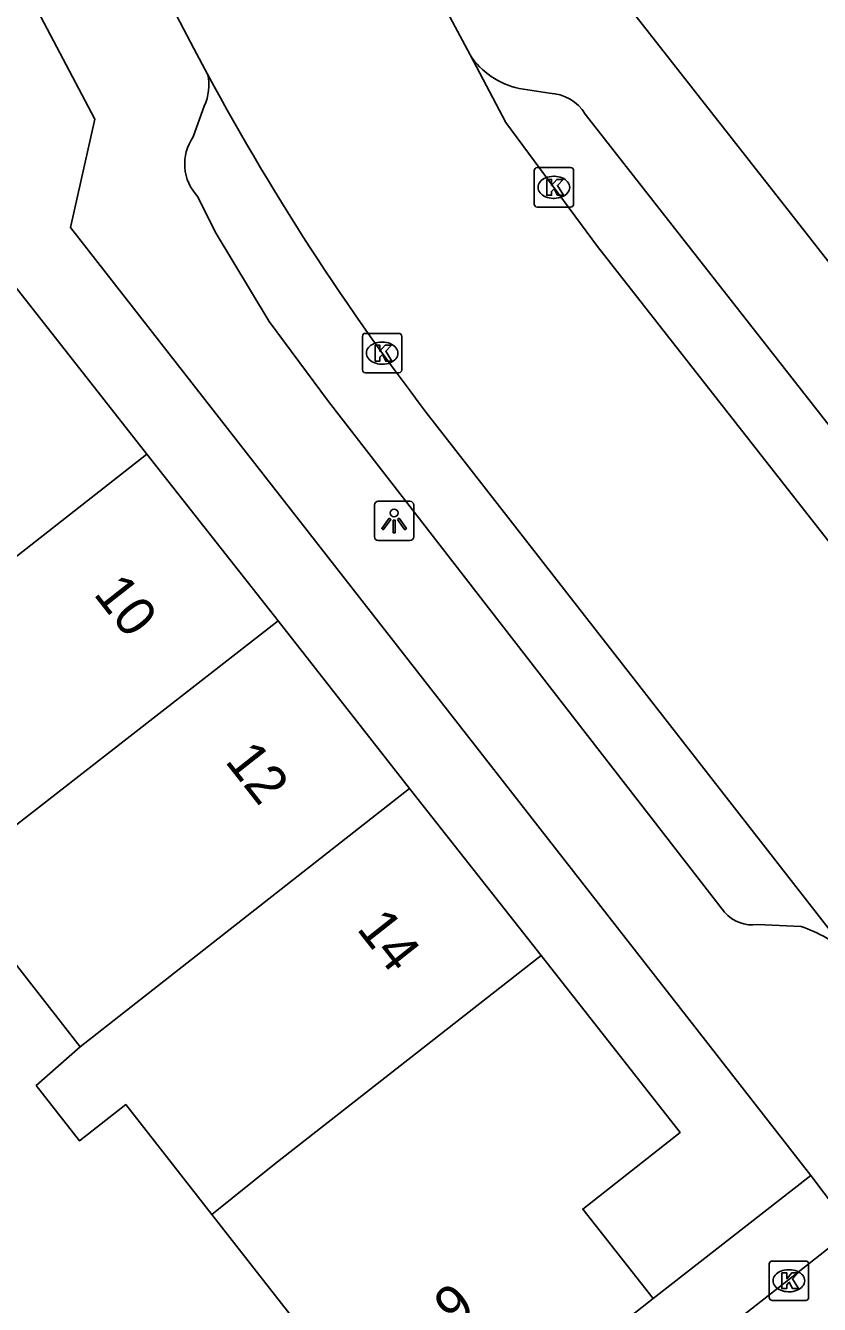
# Model space of a CAD drawing. Extents: x 157321 to 158827, y 386650 to 388532.
# Drawn here: x 157729.67 to 157749.83, y 387550.03 to 387582.49 of the extents above; entities that cross this region are included whole.
import ezdxf

# ---------------------------------------------------------------- set-up
doc = ezdxf.new("R2010")
doc.units = 0
for name, color, linetype in [('IMGEO_Kolk', 7, 'Continuous'), ('IMGEO_Lichtpunt', 7, 'Continuous'), ('IMGEO_Muur', 7, 'Continuous'), ('IMGEO_Pand', 7, 'Continuous'), ('IMGEO_Pand_nummerreeks', 7, 'Continuous'), ('IMGEO_Rijbaan_lokaal_open', 7, 'Continuous'), ('IMGEO_Voetpad_open', 7, 'Continuous')]:
    doc.layers.add(name, color=color, linetype=linetype)

msp = doc.modelspace()

# ---------------------------------------------------------------- linework, layer by layer
at = {"layer": 'IMGEO_Kolk'}
for p, q in [((157742.661, 387578.883), (157743.513, 387578.883)), ((157742.586, 387577.957), (157742.586, 387578.809)), ((157743.074, 387578.663), (157743.099, 387578.663)), ((157743.587, 387578.809), (157743.587, 387577.957)), ((157743.513, 387577.883), (157742.661, 387577.883)), ((157743.097, 387578.103), (157743.072, 387578.103)), ((157738.299, 387574.675), (157739.151, 387574.675)), ((157738.224, 387573.749), (157738.224, 387574.601)), ((157738.712, 387574.455), (157738.737, 387574.455)), ((157739.225, 387574.601), (157739.225, 387573.749)), ((157739.151, 387573.675), (157738.299, 387573.675)), ((157738.735, 387573.895), (157738.71, 387573.895)), ((157748.556, 387550.206), (157748.556, 387551.058)), ((157748.631, 387551.132), (157749.483, 387551.132)), ((157749.557, 387551.058), (157749.557, 387550.206)), ((157749.044, 387550.912), (157749.069, 387550.912)), ((157749.067, 387550.352), (157749.042, 387550.352)), ((157749.483, 387550.132), (157748.631, 387550.132))]:
    msp.add_line(p, q, dxfattribs=at)
for points in [[(157742.661, 387578.883), (157743.513, 387578.883)], [(157742.586, 387577.957), (157742.586, 387578.809)], [(157742.907, 387578.583), (157743.03, 387578.583), (157743.03, 387578.432), (157743.16, 387578.583), (157743.324, 387578.583), (157743.178, 387578.432), (157743.331, 387578.183), (157743.179, 387578.183), (157743.094, 387578.347), (157743.03, 387578.28), (157743.03, 387578.183), (157742.907, 387578.183), (157742.907, 387578.583)], [(157743.587, 387578.809), (157743.587, 387577.957)], [(157743.513, 387577.883), (157742.661, 387577.883)], [(157738.299, 387574.675), (157739.151, 387574.675)], [(157738.224, 387573.749), (157738.224, 387574.601)], [(157738.545, 387574.375), (157738.668, 387574.375), (157738.668, 387574.224), (157738.798, 387574.375), (157738.962, 387574.375), (157738.816, 387574.224), (157738.969, 387573.975), (157738.817, 387573.975), (157738.732, 387574.139), (157738.668, 387574.072), (157738.668, 387573.975), (157738.545, 387573.975), (157738.545, 387574.375)], [(157739.225, 387574.601), (157739.225, 387573.749)], [(157739.151, 387573.675), (157738.299, 387573.675)], [(157748.556, 387550.206), (157748.556, 387551.058)], [(157748.631, 387551.132), (157749.483, 387551.132)], [(157749.557, 387551.058), (157749.557, 387550.206)], [(157748.877, 387550.832), (157749, 387550.832), (157749, 387550.681), (157749.13, 387550.832), (157749.294, 387550.832), (157749.148, 387550.681), (157749.301, 387550.432), (157749.149, 387550.432), (157749.064, 387550.596), (157749, 387550.529), (157749, 387550.432), (157748.877, 387550.432), (157748.877, 387550.832)], [(157749.483, 387550.132), (157748.631, 387550.132)]]:
    msp.add_lwpolyline(points, dxfattribs=at)
for centre, start, end in [((157742.663, 387578.807), 91.552, 178.448), ((157742.663, 387578.807), 91.552, 178.448), ((157743.511, 387578.807), 1.552, 88.448), ((157743.511, 387578.807), 1.552, 88.448), ((157742.663, 387577.959), 181.552, 268.448), ((157742.663, 387577.959), 181.552, 268.448), ((157743.511, 387577.959), 271.552, 358.448), ((157743.511, 387577.959), 271.552, 358.448), ((157738.301, 387574.599), 91.552, 178.448), ((157738.301, 387574.599), 91.552, 178.448), ((157739.149, 387574.599), 1.552, 88.448), ((157739.149, 387574.599), 1.552, 88.448), ((157738.301, 387573.751), 181.552, 268.448), ((157738.301, 387573.751), 181.552, 268.448), ((157739.149, 387573.751), 271.552, 358.448), ((157739.149, 387573.751), 271.552, 358.448), ((157748.633, 387551.056), 91.552, 178.448), ((157748.633, 387551.056), 91.552, 178.448), ((157749.481, 387551.056), 1.552, 88.448), ((157749.481, 387551.056), 1.552, 88.448), ((157748.633, 387550.208), 181.552, 268.448), ((157748.633, 387550.208), 181.552, 268.448), ((157749.481, 387550.208), 271.552, 358.448), ((157749.481, 387550.208), 271.552, 358.448)]:
    msp.add_arc(centre, 0.0765, start, end, dxfattribs=at)
for centre, major_axis, ratio, start_param, end_param in [((157743.073, 387578.383), (-0.387, 0.002), 0.722429, 4.712389, 7.853982), ((157743.098, 387578.383), (-0.39, 0.002), 0.717154, 1.570796, 4.712389), ((157738.711, 387574.175), (-0.387, 0.002), 0.722429, 4.712389, 7.853982), ((157738.736, 387574.175), (-0.39, 0.002), 0.717154, 1.570796, 4.712389), ((157749.043, 387550.632), (-0.387, 0.002), 0.722429, 4.712389, 7.853982), ((157749.068, 387550.632), (-0.39, 0.002), 0.717154, 1.570796, 4.712389)]:
    msp.add_ellipse(centre, major_axis=major_axis, ratio=ratio, start_param=start_param, end_param=end_param, dxfattribs=at)
at = {"layer": 'IMGEO_Lichtpunt'}
for p, q in [((157739.432, 387570.415), (157738.624, 387570.415)), ((157739.432, 387570.415), (157738.624, 387570.415)), ((157738.53, 387570.32), (157738.53, 387569.513)), ((157738.53, 387570.32), (157738.53, 387569.513)), ((157739.526, 387569.513), (157739.526, 387570.32)), ((157739.526, 387569.513), (157739.526, 387570.32)), ((157738.624, 387569.419), (157739.432, 387569.419)), ((157738.624, 387569.419), (157739.432, 387569.419))]:
    msp.add_line(p, q, dxfattribs=at)
for points in [[(157738.904, 387569.984), (157738.943, 387569.956), (157738.755, 387569.694), (157738.717, 387569.721), (157738.904, 387569.984)], [(157739.006, 387569.936), (157739.053, 387569.936), (157739.053, 387569.614), (157739.006, 387569.614), (157739.006, 387569.936)], [(157739.116, 387569.956), (157739.154, 387569.983), (157739.341, 387569.721), (157739.302, 387569.693), (157739.116, 387569.956)]]:
    msp.add_lwpolyline(points, dxfattribs=at)
msp.add_circle((157739.029, 387570.118), 0.0994, dxfattribs=at)
for centre, start, end in [((157738.624, 387570.32), 90, 180), ((157738.624, 387570.32), 90, 180), ((157739.432, 387570.32), 0, 90), ((157739.432, 387570.32), 0, 90), ((157738.624, 387569.513), 180, 270), ((157738.624, 387569.513), 180, 270), ((157739.432, 387569.513), 270, 0), ((157739.432, 387569.513), 270, 360)]:
    msp.add_arc(centre, 0.0946, start, end, dxfattribs=at)
at = {"layer": 'IMGEO_Muur'}
msp.add_lwpolyline([(157749.094, 387577.728), (157740.98, 387588.074), (157739.961, 387589.687)], dxfattribs=at)
at = {"layer": 'IMGEO_Pand'}
for points in [[(157729.403, 387575.865), (157732.748, 387571.614)], [(157724.394, 387565.064), (157725.983, 387566.318), (157732.748, 387571.614)], [(157732.748, 387571.614), (157736.08, 387567.379)], [(157736.08, 387567.379), (157729.298, 387562.094), (157727.116, 387560.38)], [(157736.08, 387567.379), (157739.424, 387563.129)], [(157739.424, 387563.129), (157731.059, 387556.57)], [(157739.424, 387563.129), (157742.762, 387558.887)], [(157731.059, 387556.57), (157727.902, 387560.594), (157727.311, 387560.131), (157727.116, 387560.38)], [(157734.401, 387552.311), (157735.993, 387553.592), (157742.762, 387558.887)], [(157742.762, 387558.887), (157746.294, 387554.397), (157743.821, 387552.451), (157745.607, 387550.181)], [(157734.401, 387552.311), (157732.211, 387555.104), (157731.037, 387554.184), (157729.939, 387555.584), (157731.059, 387556.57)], [(157738.302, 387544.44), (157735.524, 387547.98), (157736.932, 387549.084), (157734.401, 387552.311)], [(157745.607, 387550.181), (157740.117, 387545.861), (157738.302, 387544.44)]]:
    msp.add_lwpolyline(points, dxfattribs=at)
at = {"layer": 'IMGEO_Rijbaan_lokaal_open'}
for points in [[(157732.446, 387584.764), (157733.945, 387581.909), (157734.292, 387581.255)], [(157740.957, 387581.742), (157739.744, 387584.027)], [(157753.882, 387564.534), (157744.195, 387576.884), (157741.867, 387580.026), (157740.957, 387581.742)], [(157740.265, 387572.13), (157750.555, 387558.95)], [(157734.138, 387538.975), (157736.667, 387540.966), (157748.929, 387550.558), (157750.654, 387551.925)]]:
    msp.add_lwpolyline(points, dxfattribs=at)
msp.add_arc((157790.67, 387611.642), 64.046, 208.32354, 218.09199, dxfattribs=at)
at = {"layer": 'IMGEO_Voetpad_open'}
for points in [[(157737.93, 387593.521), (157739.961, 387589.687), (157740.98, 387588.074), (157749.094, 387577.728), (157757.353, 387567.196)], [(157728.437, 387585.765), (157731.431, 387580.114), (157730.809, 387577.363), (157746.726, 387556.998), (157749.611, 387553.306)], [(157742.202, 387580.895), (157742.977, 387580.77)], [(157733.929, 387579.666), (157734.206, 387580.441)], [(157743.88, 387580.239), (157753.547, 387567.913)], [(157747.424, 387559.987), (157737.361, 387572.947), (157735.858, 387574.974), (157734.481, 387577.255), (157734.047, 387578.143)], [(157749.367, 387559.624), (157748.262, 387559.671)], [(157749.611, 387553.306), (157745.607, 387550.181)], [(157749.611, 387553.306), (157750.654, 387551.925)]]:
    msp.add_lwpolyline(points, dxfattribs=at)
for centre, radius, start, end in [((157742.613, 387582.838), 1.986, 213.4928, 258.0506), ((157733.008, 387580.979), 1.314, 335.8176, 12.1204), ((157742.952, 387579.694), 1.077, 30.4299, 88.6556), ((157734.909, 387578.976), 1.199, 144.8485, 224.0122), ((157748.129, 387560.587), 0.926, 220.4084, 278.2699), ((157748.128, 387556.056), 3.776, 50.0133, 70.8507)]:
    msp.add_arc(centre, radius, start, end, dxfattribs=at)

# ---------------------------------------------------------------- texts
at = {"layer": 'IMGEO_Pand_nummerreeks'}
for s, rotation, p in [('10', 308.1954, (157731.372, 387568.06)), ('12', 308.1953, (157734.712, 387563.815)), ('14', 308.1954, (157738.057, 387559.562)), ('9', 38.1638, (157740.558, 387549.399))]:
    msp.add_text(s, height=1, rotation=rotation, dxfattribs=at).set_placement(p)

doc.saveas('drawing.dxf')
